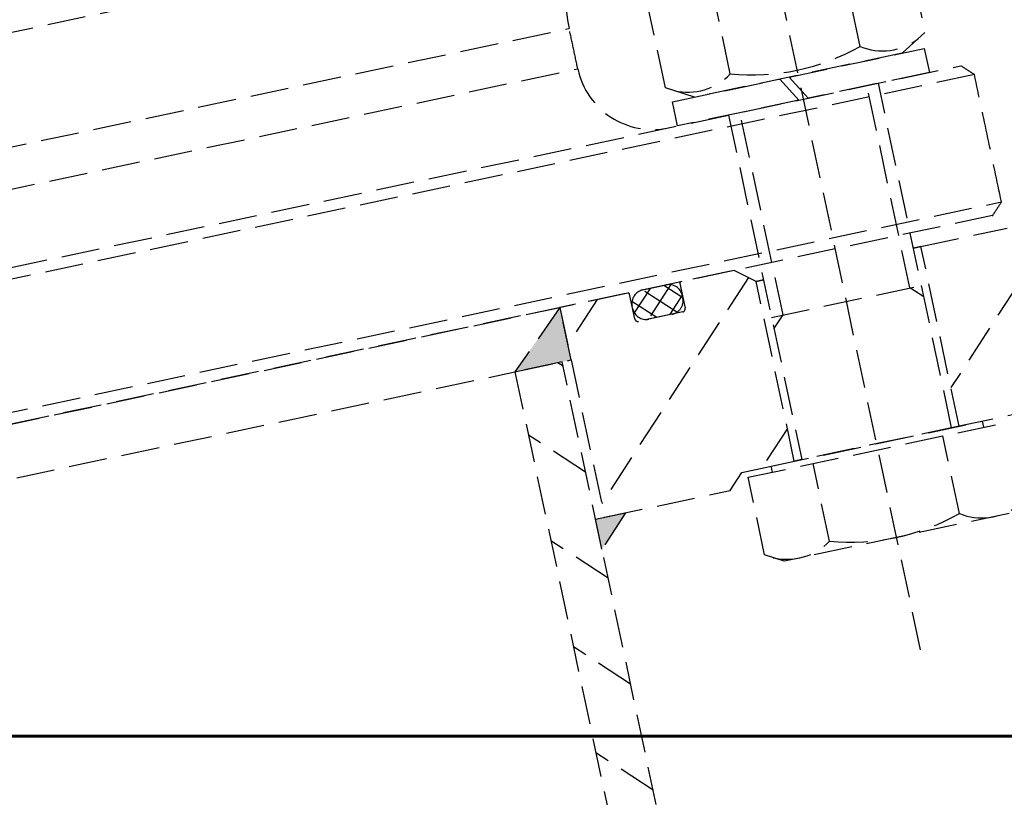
# Model space of a CAD drawing. Header units: millimetres. Extents: x -50096 to 615650, y 194565 to 243945.
# Tile 330 of 354: x 261174 to 261303, y 221250 to 221352. Entities that reach past the tile are written whole.
import ezdxf

# ---------------------------------------------------------------- set-up
doc = ezdxf.new("R2010")
doc.units = ezdxf.units.MM
doc.linetypes.add('ГТО-1 Пунктир', pattern=[7, 5, -2])
for name, color, linetype, lineweight in [('ГТО-2_Бетон_060', 3, 'Continuous', 60), ('ГТО-2_Размеры_035', 2, 'Continuous', 35), ('ОГОС_Пунктир_025', 151, 'ГТО-1 Пунктир', 25)]:
    doc.layers.add(name, color=color, linetype=linetype, lineweight=lineweight)

# ---------------------------------------------------------------- blocks, each defined once
blk = doc.blocks.new('ОГСО_Затвор_План')
at = {"layer": 'ОГОС_Пунктир_025'}
for p, q in [((-756.67, -241), (-756.67, -128.5)), ((-804.17, -137.5), (-1174.17, -137.5)), ((-804.17, -137.5), (-1174.17, -137.5)), ((-774, -162.29), (-774, -148.31)), ((-765.33, -162.29), (-765.33, -148.31)), ((-748.01, -162.29), (-748.01, -148.31)), ((-739.35, -148.31), (-739.35, -162.29)), ((-904.17, -152.1), (-784.67, -152.1)), ((-904.17, -157.5), (-784.67, -157.5)), ((-770.52, -164.3), (-774, -162.29)), ((-739.35, -162.29), (-742.82, -164.3)), ((-773.47, -167.5), (-773.47, -164.3)), ((-773.47, -164.3), (-759.16, -164.3)), ((-742.82, -164.3), (-770.52, -164.3)), ((-759.16, -164.3), (-757.31, -167.5)), ((-757.88, -164.3), (-739.87, -164.3)), ((-756.03, -167.5), (-757.88, -164.3)), ((-739.87, -164.3), (-739.87, -167.5)), ((-1072.67, -167.5), (-735.67, -167.5)), ((-1072.67, -167.5), (-735.67, -167.5)), ((-757.31, -167.5), (-773.47, -167.5)), ((-766.67, -167.5), (-766.67, -213.5)), ((-765.14, -194.5), (-765.14, -167.5)), ((-739.87, -167.5), (-756.03, -167.5)), ((-748.2, -194.5), (-748.2, -167.5)), ((-746.67, -213.5), (-746.67, -167.5)), ((-734.17, -169), (-1074.17, -169)), ((-734.17, -169), (-1074.17, -169)), ((-904.17, -186), (-734.17, -186)), ((-904.17, -186), (-734.17, -186)), ((-1014.92, -187.5), (-793.42, -187.5)), ((-735.67, -187.5), (-904.17, -187.5)), ((-735.67, -187.5), (-904.17, -187.5)), ((-793.42, -187.5), (-800.92, -194.5)), ((-788.47, -187.5), (-793.42, -192.45)), ((-784.37, -187.5), (-793.42, -187.5)), ((-793.42, -187.5), (-793.42, -215.5)), ((-793.42, -194.5), (-793.42, -187.5)), ((-777.27, -187.5), (-784.37, -187.5)), ((-781.4, -187.5), (-784.07, -190.18)), ((-778.57, -187.5), (-782.46, -191.4)), ((-778.63, -191.28), (-782.41, -187.5)), ((-782.37, -187.5), (-779.27, -187.5)), ((-777.47, -189.62), (-779.58, -187.5)), ((-770.17, -187.5), (-777.27, -187.5)), ((-767.67, -189.5), (-770.17, -187.5)), ((-768.55, -188.8), (-793.42, -213.67)), ((-784.17, -191), (-784.17, -187.7)), ((-781.34, -191.4), (-784.06, -188.68)), ((-777.47, -187.7), (-777.47, -191)), ((-784.17, -189.6), (-784.17, -189.3)), ((-777.47, -189.23), (-779.64, -191.4)), ((-777.47, -189.3), (-777.47, -189.6)), ((-767.67, -189.5), (-766.67, -189.5)), ((-766.67, -189.5), (-767.67, -189.5)), ((-767.67, -213.5), (-767.67, -189.5)), ((-767.67, -189.5), (-766.67, -189.5)), ((-746.67, -189.5), (-745.67, -189.5)), ((-746.67, -189.5), (-745.67, -189.5)), ((-745.67, -189.5), (-746.67, -189.5)), ((-746.67, -189.5), (-745.67, -189.5)), ((-745.67, -189.5), (-734.17, -189.5)), ((-745.67, -213.5), (-745.67, -189.5)), ((-777.87, -191.4), (-783.77, -191.4)), ((-779.27, -191.4), (-782.37, -191.4)), ((-1007.42, -194.5), (-800.92, -194.5)), ((-794.62, -194.5), (-800.92, -194.5)), ((-800.92, -194.5), (-800.92, -253.61)), ((-800.92, -194.5), (-793.42, -194.5)), ((-794.62, -195.09), (-795.21, -194.5)), ((-794.62, -253.61), (-794.62, -194.5)), ((-766.67, -196.03), (-765.14, -194.5)), ((-766.67, -194.5), (-746.67, -194.5)), ((-746.67, -196.03), (-748.2, -194.5)), ((-734.17, -196.84), (-745.67, -208.34)), ((-794.62, -209.23), (-800.92, -202.93)), ((-767.67, -209.13), (-772.04, -213.5)), ((-776.67, -215.5), (-774.67, -213.5)), ((-774.67, -213.5), (-767.67, -213.5)), ((-774, -224.66), (-774, -214.3)), ((-774, -214.3), (-739.35, -214.3)), ((-770.77, -214.3), (-770.77, -213.5)), ((-770.77, -213.5), (-742.58, -213.5)), ((-745.67, -213.5), (-767.67, -213.5)), ((-745.67, -213.5), (-767.67, -213.5)), ((-767.67, -213.5), (-766.67, -213.5)), ((-745.67, -213.5), (-767.67, -213.5)), ((-765.34, -224.66), (-765.34, -214.3)), ((-748.01, -224.66), (-748.01, -214.3)), ((-746.67, -213.5), (-745.67, -213.5)), ((-734.17, -213.5), (-745.67, -213.5)), ((-742.58, -213.5), (-742.58, -214.3)), ((-790.62, -215.5), (-794.62, -219.5)), ((-794.62, -219.5), (-794.62, -215.5)), ((-794.62, -215.5), (-790.62, -215.5)), ((-793.42, -215.5), (-793.49, -215.5)), ((-793.42, -215.5), (-776.67, -215.5)), ((-794.62, -223.37), (-800.92, -217.07)), ((-771.67, -226), (-774, -224.66)), ((-741.67, -226), (-771.67, -226)), ((-794.62, -237.52), (-800.92, -231.22)), ((-794.62, -251.66), (-800.92, -245.36))]:
    blk.add_line(p, q, dxfattribs=at)
for centre, radius, start, end in [((-762.67, -152.1), 22, 134.4835, 180), ((-762.67, -152.1), 22, 134.4835, 180), ((-774.67, -157.5), 10, 180, 270), ((-774.67, -157.5), 10, 180, 270), ((-769.66, -155.98), 7.66, 244.4385, 304.4385), ((-756.67, -135.01), 28.62, 252.383, 287.617), ((-743.68, -155.98), 7.66, 235.5615, 295.5615), ((-784.37, -187.7), 0.2, 0, 90), ((-782.37, -189.3), 1.8, 90, 180), ((-779.27, -189.3), 1.8, 0, 90), ((-777.27, -187.7), 0.2, 90, 180), ((-782.37, -189.6), 1.8, 180, 270), ((-779.27, -189.6), 1.8, 270, 0), ((-783.77, -191), 0.4, 180, 270), ((-777.87, -191), 0.4, 270, 0), ((-769.67, -218.34), 7.66, 244.4469, 304.4469), ((-756.67, -197.36), 28.64, 252.3875, 287.6125), ((-743.68, -218.34), 7.66, 235.5531, 295.5531)]:
    blk.add_arc(centre, radius, start, end, dxfattribs=at)
for points in [[(-784.67, -157.5), (-784.67, -156.6), (-784.67, -154.8), (-784.67, -153), (-784.67, -152.1)], [(-784.67, -157.5), (-784.67, -156.6), (-784.67, -154.8), (-784.67, -153), (-784.67, -152.1)], [(-734.17, -169), (-734.42, -168.75), (-734.92, -168.25), (-735.42, -167.75), (-735.67, -167.5)], [(-734.17, -169), (-734.42, -168.75), (-734.92, -168.25), (-735.42, -167.75), (-735.67, -167.5)], [(-734.17, -186), (-734.17, -183.17), (-734.17, -177.5), (-734.17, -171.83), (-734.17, -169)], [(-734.17, -186), (-734.17, -183.17), (-734.17, -177.5), (-734.17, -171.83), (-734.17, -169)], [(-735.67, -187.5), (-735.42, -187.25), (-734.92, -186.75), (-734.42, -186.25), (-734.17, -186)], [(-735.67, -187.5), (-735.42, -187.25), (-734.92, -186.75), (-734.42, -186.25), (-734.17, -186)]]:
    blk.add_open_spline(points, degree=3, dxfattribs=at)
blk.add_point((-735.67, -187.5), dxfattribs=at)
for points in [[(-800.92, -194.5), (-793.42, -194.5), (-793.42, -187.5)], [(-794.62, -219.5), (-790.62, -215.5), (-794.62, -215.5)]]:
    blk.add_solid(points, dxfattribs=at)
blk = doc.blocks.new('A$C1AA538EC')
at = {"layer": 'ГТО-2_Размеры_035', "rotation": 11.99999999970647}
blk.add_blockref('ОГСО_Затвор_План', (6013.36, -11100.07), dxfattribs=at)

msp = doc.modelspace()

# ---------------------------------------------------------------- linework, layer by layer
at = {"layer": 'ГТО-2_Бетон_060', "elevation": 0}
msp.add_lwpolyline([(260468.45, 223758.39), (263468.45, 223758.39), (263468.45, 221258.39), (260468.45, 221258.39), (260468.45, 223758.39)], dxfattribs=at)

# ---------------------------------------------------------------- block references
at = {"layer": 'ГТО-2_Размеры_035'}
msp.add_blockref('A$C1AA538EC', (255968.45, 232762.78), dxfattribs=at)

doc.saveas('drawing.dxf')
